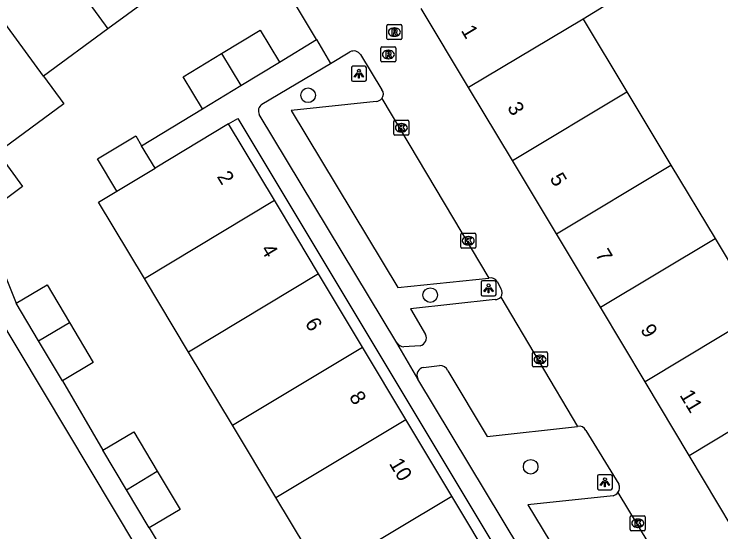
# Model space of a CAD drawing. Extents: x 161771 to 163125, y 382479 to 383177.
# Drawn here: x 162197.24 to 162244.41, y 382888.36 to 382922.9 of the extents above; entities that cross this region are included whole.
import ezdxf

# ---------------------------------------------------------------- set-up
doc = ezdxf.new("R2010")
doc.units = 0
for name, color, linetype in [('IMGEO_Boom', 7, 'Continuous'), ('IMGEO_Kolk', 7, 'Continuous'), ('IMGEO_Lichtpunt', 7, 'Continuous'), ('IMGEO_Pand', 7, 'Continuous'), ('IMGEO_Pand_nummerreeks', 7, 'Continuous'), ('IMGEO_Parkeervlak_open', 7, 'Continuous'), ('IMGEO_Rioolput', 7, 'Continuous'), ('IMGEO_Voetpad_open', 7, 'Continuous'), ('IMGEO_Woonerf_open', 7, 'Continuous')]:
    doc.layers.add(name, color=color, linetype=linetype)

msp = doc.modelspace()

# ---------------------------------------------------------------- linework, layer by layer
at = {"layer": 'IMGEO_Boom'}
for centre in [(162216.86, 382917.483), (162225.01, 382904.155), (162231.713, 382892.704)]:
    msp.add_circle(centre, 0.489, dxfattribs=at)
at = {"layer": 'IMGEO_Kolk'}
for p, q in [((162222.584, 382914.892), (162222.584, 382915.744)), ((162222.659, 382915.818), (162223.511, 382915.818)), ((162223.072, 382915.598), (162223.097, 382915.598)), ((162223.585, 382915.744), (162223.585, 382914.892)), ((162223.095, 382915.038), (162223.07, 382915.038)), ((162223.511, 382914.818), (162222.659, 382914.818)), ((162227.05, 382907.357), (162227.05, 382908.209)), ((162227.125, 382908.283), (162227.977, 382908.283)), ((162227.538, 382908.063), (162227.563, 382908.063)), ((162228.051, 382908.209), (162228.051, 382907.357)), ((162227.561, 382907.503), (162227.536, 382907.503)), ((162227.977, 382907.283), (162227.125, 382907.283)), ((162231.836, 382899.437), (162231.836, 382900.289)), ((162231.911, 382900.363), (162232.763, 382900.363)), ((162232.324, 382900.143), (162232.349, 382900.143)), ((162232.837, 382900.289), (162232.837, 382899.437)), ((162232.347, 382899.583), (162232.322, 382899.583)), ((162232.763, 382899.363), (162231.911, 382899.363)), ((162238.359, 382888.513), (162238.359, 382889.365)), ((162238.434, 382889.439), (162239.286, 382889.439)), ((162238.847, 382889.219), (162238.872, 382889.219)), ((162239.36, 382889.365), (162239.36, 382888.513)), ((162238.87, 382888.659), (162238.845, 382888.659)), ((162239.286, 382888.439), (162238.434, 382888.439))]:
    msp.add_line(p, q, dxfattribs=at)
for points in [[(162222.584, 382914.892), (162222.584, 382915.744)], [(162222.659, 382915.818), (162223.511, 382915.818)], [(162222.905, 382915.518), (162223.028, 382915.518), (162223.028, 382915.367), (162223.158, 382915.518), (162223.322, 382915.518), (162223.176, 382915.367), (162223.329, 382915.118), (162223.177, 382915.118), (162223.092, 382915.282), (162223.028, 382915.215), (162223.028, 382915.118), (162222.905, 382915.118), (162222.905, 382915.518)], [(162223.585, 382915.744), (162223.585, 382914.892)], [(162223.511, 382914.818), (162222.659, 382914.818)], [(162227.05, 382907.357), (162227.05, 382908.209)], [(162227.125, 382908.283), (162227.977, 382908.283)], [(162227.371, 382907.983), (162227.494, 382907.983), (162227.494, 382907.832), (162227.624, 382907.983), (162227.788, 382907.983), (162227.642, 382907.832), (162227.795, 382907.583), (162227.643, 382907.583), (162227.558, 382907.747), (162227.494, 382907.68), (162227.494, 382907.583), (162227.371, 382907.583), (162227.371, 382907.983)], [(162228.051, 382908.209), (162228.051, 382907.357)], [(162227.977, 382907.283), (162227.125, 382907.283)], [(162231.836, 382899.437), (162231.836, 382900.289)], [(162231.911, 382900.363), (162232.763, 382900.363)], [(162232.157, 382900.063), (162232.28, 382900.063), (162232.28, 382899.912), (162232.41, 382900.063), (162232.574, 382900.063), (162232.428, 382899.912), (162232.581, 382899.663), (162232.429, 382899.663), (162232.344, 382899.827), (162232.28, 382899.76), (162232.28, 382899.663), (162232.157, 382899.663), (162232.157, 382900.063)], [(162232.837, 382900.289), (162232.837, 382899.437)], [(162232.763, 382899.363), (162231.911, 382899.363)], [(162238.359, 382888.513), (162238.359, 382889.365)], [(162238.434, 382889.439), (162239.286, 382889.439)], [(162238.68, 382889.139), (162238.803, 382889.139), (162238.803, 382888.988), (162238.933, 382889.139), (162239.097, 382889.139), (162238.951, 382888.988), (162239.104, 382888.739), (162238.952, 382888.739), (162238.867, 382888.903), (162238.803, 382888.836), (162238.803, 382888.739), (162238.68, 382888.739), (162238.68, 382889.139)], [(162239.36, 382889.365), (162239.36, 382888.513)], [(162239.286, 382888.439), (162238.434, 382888.439)]]:
    msp.add_lwpolyline(points, dxfattribs=at)
for centre, start, end in [((162222.661, 382915.742), 91.552, 178.448), ((162222.661, 382915.742), 91.552, 178.448), ((162223.509, 382915.742), 1.552, 88.448), ((162223.509, 382915.742), 1.552, 88.448), ((162222.661, 382914.894), 181.552, 268.448), ((162222.661, 382914.894), 181.552, 268.448), ((162223.509, 382914.894), 271.552, 358.448), ((162223.509, 382914.894), 271.552, 358.448), ((162227.127, 382908.207), 91.552, 178.448), ((162227.127, 382908.207), 91.552, 178.448), ((162227.975, 382908.207), 1.552, 88.448), ((162227.975, 382908.207), 1.552, 88.448), ((162227.127, 382907.359), 181.552, 268.448), ((162227.127, 382907.359), 181.552, 268.448), ((162227.975, 382907.359), 271.552, 358.448), ((162227.975, 382907.359), 271.552, 358.448), ((162231.913, 382900.287), 91.552, 178.448), ((162231.913, 382900.287), 91.552, 178.448), ((162232.761, 382900.287), 1.552, 88.448), ((162232.761, 382900.287), 1.552, 88.448), ((162231.913, 382899.439), 181.552, 268.448), ((162231.913, 382899.439), 181.552, 268.448), ((162232.761, 382899.439), 271.552, 358.448), ((162232.761, 382899.439), 271.552, 358.448), ((162238.436, 382889.363), 91.552, 178.448), ((162238.436, 382889.363), 91.552, 178.448), ((162239.284, 382889.363), 1.552, 88.448), ((162239.284, 382889.363), 1.552, 88.448), ((162238.436, 382888.515), 181.552, 268.448), ((162238.436, 382888.515), 181.552, 268.448), ((162239.284, 382888.515), 271.552, 358.448), ((162239.284, 382888.515), 271.552, 358.448)]:
    msp.add_arc(centre, 0.0765, start, end, dxfattribs=at)
for centre, major_axis, ratio, start_param, end_param in [((162223.071, 382915.318), (-0.387, 0.002), 0.722429, 4.712389, 7.853982), ((162223.096, 382915.318), (-0.39, 0.002), 0.717154, 1.570796, 4.712389), ((162227.537, 382907.783), (-0.387, 0.002), 0.722429, 4.712389, 7.853982), ((162227.562, 382907.783), (-0.39, 0.002), 0.717154, 1.570796, 4.712389), ((162232.323, 382899.863), (-0.387, 0.002), 0.722429, 4.712389, 7.853982), ((162232.348, 382899.863), (-0.39, 0.002), 0.717154, 1.570796, 4.712389), ((162238.846, 382888.939), (-0.387, 0.002), 0.722429, 4.712389, 7.853982), ((162238.871, 382888.939), (-0.39, 0.002), 0.717154, 1.570796, 4.712389)]:
    msp.add_ellipse(centre, major_axis=major_axis, ratio=ratio, start_param=start_param, end_param=end_param, dxfattribs=at)
at = {"layer": 'IMGEO_Lichtpunt'}
for p, q in [((162219.75, 382919.323), (162219.75, 382918.516)), ((162219.75, 382919.323), (162219.75, 382918.516)), ((162220.652, 382919.418), (162219.844, 382919.418)), ((162220.652, 382919.418), (162219.844, 382919.418)), ((162220.746, 382918.516), (162220.746, 382919.323)), ((162220.746, 382918.516), (162220.746, 382919.323)), ((162219.844, 382918.422), (162220.652, 382918.422)), ((162219.844, 382918.422), (162220.652, 382918.422)), ((162229.308, 382905.105), (162228.5, 382905.105)), ((162229.308, 382905.105), (162228.5, 382905.105)), ((162228.406, 382905.01), (162228.406, 382904.203)), ((162228.406, 382905.01), (162228.406, 382904.203)), ((162229.402, 382904.203), (162229.402, 382905.01)), ((162229.402, 382904.203), (162229.402, 382905.01)), ((162228.5, 382904.109), (162229.308, 382904.109)), ((162228.5, 382904.109), (162229.308, 382904.109)), ((162236.171, 382892.078), (162236.171, 382891.271)), ((162236.171, 382892.078), (162236.171, 382891.271)), ((162237.073, 382892.173), (162236.265, 382892.173)), ((162237.073, 382892.173), (162236.265, 382892.173)), ((162237.167, 382891.271), (162237.167, 382892.078)), ((162237.167, 382891.271), (162237.167, 382892.078)), ((162236.265, 382891.177), (162237.073, 382891.177)), ((162236.265, 382891.177), (162237.073, 382891.177))]:
    msp.add_line(p, q, dxfattribs=at)
for points in [[(162220.124, 382918.987), (162220.163, 382918.959), (162219.975, 382918.697), (162219.937, 382918.724), (162220.124, 382918.987)], [(162220.226, 382918.939), (162220.273, 382918.939), (162220.273, 382918.617), (162220.226, 382918.617), (162220.226, 382918.939)], [(162220.336, 382918.959), (162220.374, 382918.986), (162220.561, 382918.724), (162220.522, 382918.696), (162220.336, 382918.959)], [(162228.78, 382904.674), (162228.819, 382904.646), (162228.631, 382904.384), (162228.593, 382904.411), (162228.78, 382904.674)], [(162228.882, 382904.626), (162228.929, 382904.626), (162228.929, 382904.304), (162228.882, 382904.304), (162228.882, 382904.626)], [(162228.992, 382904.646), (162229.03, 382904.673), (162229.217, 382904.411), (162229.178, 382904.383), (162228.992, 382904.646)], [(162236.545, 382891.742), (162236.584, 382891.714), (162236.396, 382891.452), (162236.358, 382891.479), (162236.545, 382891.742)], [(162236.647, 382891.694), (162236.694, 382891.694), (162236.694, 382891.372), (162236.647, 382891.372), (162236.647, 382891.694)], [(162236.757, 382891.714), (162236.795, 382891.741), (162236.982, 382891.479), (162236.943, 382891.451), (162236.757, 382891.714)]]:
    msp.add_lwpolyline(points, dxfattribs=at)
for centre in [(162220.249, 382919.121), (162228.905, 382904.808), (162236.67, 382891.876)]:
    msp.add_circle(centre, 0.0994, dxfattribs=at)
for centre, start, end in [((162219.844, 382919.323), 90, 180), ((162219.844, 382919.323), 90, 180), ((162220.652, 382919.323), 0, 90), ((162220.652, 382919.323), 0, 90), ((162219.844, 382918.516), 180, 270), ((162219.844, 382918.516), 180, 270), ((162220.652, 382918.516), 270, 0), ((162220.652, 382918.516), 270, 360), ((162228.5, 382905.01), 90, 180), ((162228.5, 382905.01), 90, 180), ((162229.308, 382905.01), 0, 90), ((162229.308, 382905.01), 0, 90), ((162228.5, 382904.203), 180, 270), ((162228.5, 382904.203), 180, 270), ((162229.308, 382904.203), 270, 0), ((162229.308, 382904.203), 270, 360), ((162236.265, 382892.078), 90, 180), ((162236.265, 382892.078), 90, 180), ((162237.073, 382892.078), 0, 90), ((162237.073, 382892.078), 0, 90), ((162236.265, 382891.271), 180, 270), ((162236.265, 382891.271), 180, 270), ((162237.073, 382891.271), 270, 0), ((162237.073, 382891.271), 270, 360)]:
    msp.add_arc(centre, 0.0946, start, end, dxfattribs=at)
at = {"layer": 'IMGEO_Pand'}
for points in [[(162198.248, 382929.116), (162203.504, 382921.921)], [(162234.109, 382929.103), (162237.286, 382923.819), (162235.217, 382922.567)], [(162199.199, 382918.755), (162193.944, 382925.951)], [(162207.683, 382924.994), (162203.504, 382921.921)], [(162227.565, 382918.011), (162224.405, 382923.28)], [(162235.217, 382922.567), (162227.565, 382918.011)], [(162235.217, 382922.567), (162238.132, 382917.72)], [(162203.504, 382921.921), (162199.199, 382918.755)], [(162211.083, 382920.278), (162213.651, 382921.836), (162214.944, 382919.704)], [(162209.808, 382916.588), (162208.515, 382918.72), (162211.083, 382920.278)], [(162211.083, 382920.278), (162212.376, 382918.146)], [(162212.376, 382918.146), (162214.944, 382919.704)], [(162199.199, 382918.755), (162200.549, 382916.903), (162196.141, 382913.662), (162197.811, 382911.39), (162194.779, 382909.16)], [(162209.808, 382916.588), (162212.376, 382918.146)], [(162230.49, 382913.135), (162227.565, 382918.011)], [(162230.49, 382913.135), (162238.132, 382917.72)], [(162238.132, 382917.72), (162241.074, 382912.829)], [(162211.555, 382915.58), (162206.643, 382912.629)], [(162214.618, 382910.482), (162211.555, 382915.58)], [(162204.087, 382911.093), (162202.799, 382913.236), (162205.356, 382914.772), (162205.745, 382914.123)], [(162206.643, 382912.629), (162205.745, 382914.123)], [(162233.426, 382908.24), (162230.49, 382913.135)], [(162204.087, 382911.093), (162206.643, 382912.629)], [(162233.426, 382908.24), (162241.074, 382912.829)], [(162241.074, 382912.829), (162244.017, 382907.935)], [(162205.931, 382905.271), (162202.87, 382910.362), (162204.087, 382911.093)], [(162205.931, 382905.271), (162214.618, 382910.482)], [(162217.564, 382905.574), (162216.113, 382907.994), (162214.618, 382910.482)], [(162236.364, 382903.342), (162233.426, 382908.24)], [(162236.364, 382903.342), (162244.017, 382907.935)], [(162244.017, 382907.935), (162247.001, 382902.972)], [(162217.564, 382905.574), (162208.884, 382900.359)], [(162220.493, 382900.691), (162217.564, 382905.574)], [(162208.884, 382900.359), (162205.931, 382905.271)], [(162197.376, 382903.61), (162199.437, 382904.84), (162200.936, 382902.33)], [(162198.875, 382901.099), (162197.376, 382903.61)], [(162239.343, 382898.376), (162236.364, 382903.342)], [(162247.001, 382902.972), (162239.343, 382898.376)], [(162198.875, 382901.099), (162200.936, 382902.33)], [(162200.936, 382902.33), (162202.523, 382899.671), (162200.462, 382898.441)], [(162200.462, 382898.441), (162198.875, 382901.099)], [(162211.818, 382895.479), (162220.493, 382900.691)], [(162223.386, 382895.869), (162220.493, 382900.691)], [(162211.818, 382895.479), (162208.884, 382900.359)], [(162242.286, 382893.469), (162249.959, 382898.073), (162249.671, 382898.533)], [(162242.286, 382893.469), (162239.343, 382898.376)], [(162214.715, 382890.66), (162223.386, 382895.869)], [(162226.453, 382890.755), (162223.386, 382895.869)], [(162214.715, 382890.66), (162211.818, 382895.479)], [(162203.161, 382893.811), (162205.221, 382895.042), (162206.796, 382892.408)], [(162204.735, 382891.178), (162203.161, 382893.811)], [(162250.624, 382891.942), (162245.169, 382888.662), (162242.286, 382893.469)], [(162204.735, 382891.178), (162206.796, 382892.408)], [(162206.796, 382892.408), (162208.316, 382889.864), (162206.256, 382888.633)], [(162206.256, 382888.633), (162204.735, 382891.178)], [(162218.81, 382886.163), (162217.773, 382885.573), (162214.715, 382890.66)], [(162218.81, 382886.163), (162226.453, 382890.755)], [(162229.349, 382885.927), (162226.453, 382890.755)]]:
    msp.add_lwpolyline(points, dxfattribs=at)
at = {"layer": 'IMGEO_Parkeervlak_open'}
for points in [[(162221.396, 382917.08), (162215.733, 382916.471), (162222.85, 382904.668), (162228.929, 382905.287)], [(162221.778, 382917.267), (162228.929, 382905.287)], [(162229.344, 382903.861), (162223.684, 382903.231), (162224.703, 382901.536)], [(162229.714, 382904.021), (162234.84, 382895.392)], [(162224.347, 382900.764), (162223.25, 382900.712)], [(162224.563, 382899.327), (162225.618, 382899.459)], [(162226.187, 382899.095), (162228.819, 382894.715), (162234.84, 382895.392)], [(162237.54, 382890.991), (162245.599, 382877.627)], [(162237.225, 382890.777), (162231.527, 382890.175), (162233.509, 382886.897), (162234.026, 382886.041)]]:
    msp.add_lwpolyline(points, dxfattribs=at)
for centre, radius, start, end in [((162221.392, 382917.572), 0.492, 270.489, 321.6772), ((162229.37, 382904.308), 0.448, 266.6339, 320.1365), ((162224.184, 382901.307), 0.567, 286.7365, 23.7509), ((162223.272, 382901.311), 0.599, 214.4248, 267.879), ((162225.65, 382898.882), 0.578, 21.611, 93.1733), ((162224.622, 382898.823), 0.507, 96.6278, 208.5346), ((162237.08, 382891.329), 0.57, 284.684, 323.6976)]:
    msp.add_arc(centre, radius, start, end, dxfattribs=at)
at = {"layer": 'IMGEO_Rioolput'}
for p, q in [((162222.118, 382921.275), (162222.118, 382922.127)), ((162222.193, 382922.201), (162223.045, 382922.201)), ((162223.119, 382922.127), (162223.119, 382921.275)), ((162222.606, 382921.981), (162222.631, 382921.981)), ((162223.045, 382921.201), (162222.193, 382921.201)), ((162222.629, 382921.421), (162222.604, 382921.421)), ((162221.79, 382920.705), (162222.642, 382920.705)), ((162221.715, 382919.779), (162221.715, 382920.631)), ((162222.203, 382920.485), (162222.228, 382920.485)), ((162222.716, 382920.631), (162222.716, 382919.779)), ((162222.642, 382919.705), (162221.79, 382919.705)), ((162222.226, 382919.925), (162222.201, 382919.925))]:
    msp.add_line(p, q, dxfattribs=at)
for points in [[(162222.118, 382921.275), (162222.118, 382922.127)], [(162222.193, 382922.201), (162223.045, 382922.201)], [(162223.119, 382922.127), (162223.119, 382921.275)], [(162222.707, 382921.899), (162222.455, 382921.901), (162222.455, 382921.501)], [(162222.455, 382921.501), (162222.579, 382921.501), (162222.579, 382921.663), (162222.59, 382921.663)], [(162222.633, 382921.82), (162222.579, 382921.82), (162222.579, 382921.739)], [(162222.579, 382921.739), (162222.631, 382921.739)], [(162222.637, 382921.634), (162222.708, 382921.501), (162222.848, 382921.501), (162222.783, 382921.627)], [(162223.045, 382921.201), (162222.193, 382921.201)], [(162221.79, 382920.705), (162222.642, 382920.705)], [(162221.715, 382919.779), (162221.715, 382920.631)], [(162222.304, 382920.403), (162222.052, 382920.405), (162222.052, 382920.005)], [(162222.23, 382920.324), (162222.176, 382920.324), (162222.176, 382920.243)], [(162222.176, 382920.243), (162222.228, 382920.243)], [(162222.716, 382920.631), (162222.716, 382919.779)], [(162222.642, 382919.705), (162221.79, 382919.705)], [(162222.052, 382920.005), (162222.176, 382920.005), (162222.176, 382920.167), (162222.187, 382920.167)], [(162222.234, 382920.138), (162222.305, 382920.005), (162222.445, 382920.005), (162222.38, 382920.131)]]:
    msp.add_lwpolyline(points, dxfattribs=at)
for centre, radius, start, end in [((162222.195, 382922.125), 0.0765, 91.552, 178.448), ((162222.195, 382922.125), 0.0765, 91.552, 178.448), ((162223.043, 382922.125), 0.0765, 1.552, 88.448), ((162223.043, 382922.125), 0.0765, 1.552, 88.448), ((162222.589, 382921.61), 0.0533, 26.0293, 88.6989), ((162222.615, 382921.928), 0.19, 274.7715, 282.9687), ((162222.639, 382921.724), 0.0964, 77.0061, 93.1865), ((162222.653, 382921.781), 0.0378, 276.6634, 79.6772), ((162222.706, 382921.789), 0.109, 350.3612, 89.416), ((162222.704, 382921.789), 0.112, 277.5842, 350.9817), ((162222.688, 382921.574), 0.108, 29.5134, 73.7905), ((162222.195, 382921.277), 0.0765, 181.552, 268.448), ((162222.195, 382921.277), 0.0765, 181.552, 268.448), ((162223.043, 382921.277), 0.0765, 271.552, 358.448), ((162223.043, 382921.277), 0.0765, 271.552, 358.448), ((162221.792, 382920.629), 0.0765, 91.552, 178.448), ((162221.792, 382920.629), 0.0765, 91.552, 178.448), ((162222.64, 382920.629), 0.0765, 1.552, 88.448), ((162222.64, 382920.629), 0.0765, 1.552, 88.448), ((162222.212, 382920.432), 0.19, 274.7715, 282.9687), ((162222.236, 382920.228), 0.0964, 77.0061, 93.1865), ((162222.25, 382920.285), 0.0378, 276.6634, 79.6772), ((162222.303, 382920.293), 0.109, 350.3612, 89.416), ((162222.301, 382920.293), 0.112, 277.5842, 350.9817), ((162222.285, 382920.078), 0.108, 29.5134, 73.7905), ((162221.792, 382919.781), 0.0765, 181.552, 268.448), ((162221.792, 382919.781), 0.0765, 181.552, 268.448), ((162222.186, 382920.114), 0.0533, 26.0293, 88.6989), ((162222.64, 382919.781), 0.0765, 271.552, 358.448), ((162222.64, 382919.781), 0.0765, 271.552, 358.448)]:
    msp.add_arc(centre, radius, start, end, dxfattribs=at)
for centre, major_axis, ratio, start_param, end_param in [((162222.605, 382921.701), (-0.387, 0.002), 0.722429, 4.712389, 7.853982), ((162222.63, 382921.701), (-0.39, 0.002), 0.717154, 1.570796, 4.712389), ((162222.202, 382920.205), (-0.387, 0.002), 0.722429, 4.712389, 7.853982), ((162222.227, 382920.205), (-0.39, 0.002), 0.717154, 1.570796, 4.712389)]:
    msp.add_ellipse(centre, major_axis=major_axis, ratio=ratio, start_param=start_param, end_param=end_param, dxfattribs=at)
at = {"layer": 'IMGEO_Voetpad_open'}
for points in [[(162214.944, 382919.704), (162217.414, 382921.202)], [(162217.414, 382921.202), (162218.362, 382919.611)], [(162221.515, 382860.221), (162221.205, 382860.984), (162195.988, 382903.042), (162194.907, 382905.701), (162193.476, 382908.415), (162186.497, 382920.306)], [(162213.775, 382916.881), (162218.362, 382919.611)], [(162205.745, 382914.123), (162209.808, 382916.588)], [(162211.555, 382915.58), (162212.177, 382915.93), (162232.727, 382881.7), (162233.779, 382879.947), (162240.406, 382868.9), (162248.32, 382873.678)], [(162222.778, 382900.972), (162213.604, 382916.194)], [(162194.779, 382909.16), (162196.234, 382906.4), (162197.376, 382903.61)], [(162224.176, 382898.581), (162222.778, 382900.972)], [(162232.107, 382885.404), (162224.192, 382898.553), (162224.176, 382898.581)], [(162200.462, 382898.441), (162203.161, 382893.811)], [(162206.256, 382888.633), (162209.022, 382884.024)]]:
    msp.add_lwpolyline(points, dxfattribs=at)
msp.add_arc((162214.064, 382916.444), 0.524, 123.5274, 208.5179, dxfattribs=at)
at = {"layer": 'IMGEO_Woonerf_open'}
for points in [[(162217.414, 382921.202), (162215.814, 382923.904), (162212.754, 382929.072), (162211.472, 382930.813), (162210.979, 382930.465)], [(162218.362, 382919.611), (162219.651, 382920.378)], [(162220.353, 382920.204), (162221.79, 382917.853)], [(162229.471, 382905.06), (162229.716, 382904.593)], [(162235.404, 382895.131), (162237.604, 382891.544)]]:
    msp.add_lwpolyline(points, dxfattribs=at)
for centre, radius, start, end in [((162219.904, 382919.894), 0.546, 34.5716, 117.5865), ((162221.399, 382917.568), 0.484, 321.5831, 36.0706), ((162229.061, 382904.841), 0.465, 28.1302, 106.42), ((162229.374, 382904.308), 0.445, 319.7952, 39.8042), ((162234.96, 382894.912), 0.495, 26.3037, 104.0301), ((162237.08, 382891.324), 0.568, 324.0394, 22.7574)]:
    msp.add_arc(centre, radius, start, end, dxfattribs=at)

# ---------------------------------------------------------------- texts
at = {"layer": 'IMGEO_Pand_nummerreeks'}
for s, rotation, p in [('1', 300.9564, (162227.039, 382921.805)), ('3', 300.9564, (162230.119, 382916.67)), ('2', 300.9977, (162210.748, 382912.069)), ('5', 300.9564, (162232.956, 382911.94)), ('4', 300.9977, (162213.673, 382907.2)), ('7', 300.9564, (162235.997, 382906.87)), ('6', 300.9564, (162216.621, 382902.286)), ('9', 300.9564, (162239.006, 382901.854)), ('8', 300.9564, (162219.565, 382897.379)), ('11', 300.9564, (162241.626, 382897.486)), ('10', 300.9564, (162222.238, 382892.922))]:
    msp.add_text(s, height=1, rotation=rotation, dxfattribs=at).set_placement(p)

doc.saveas('drawing.dxf')
